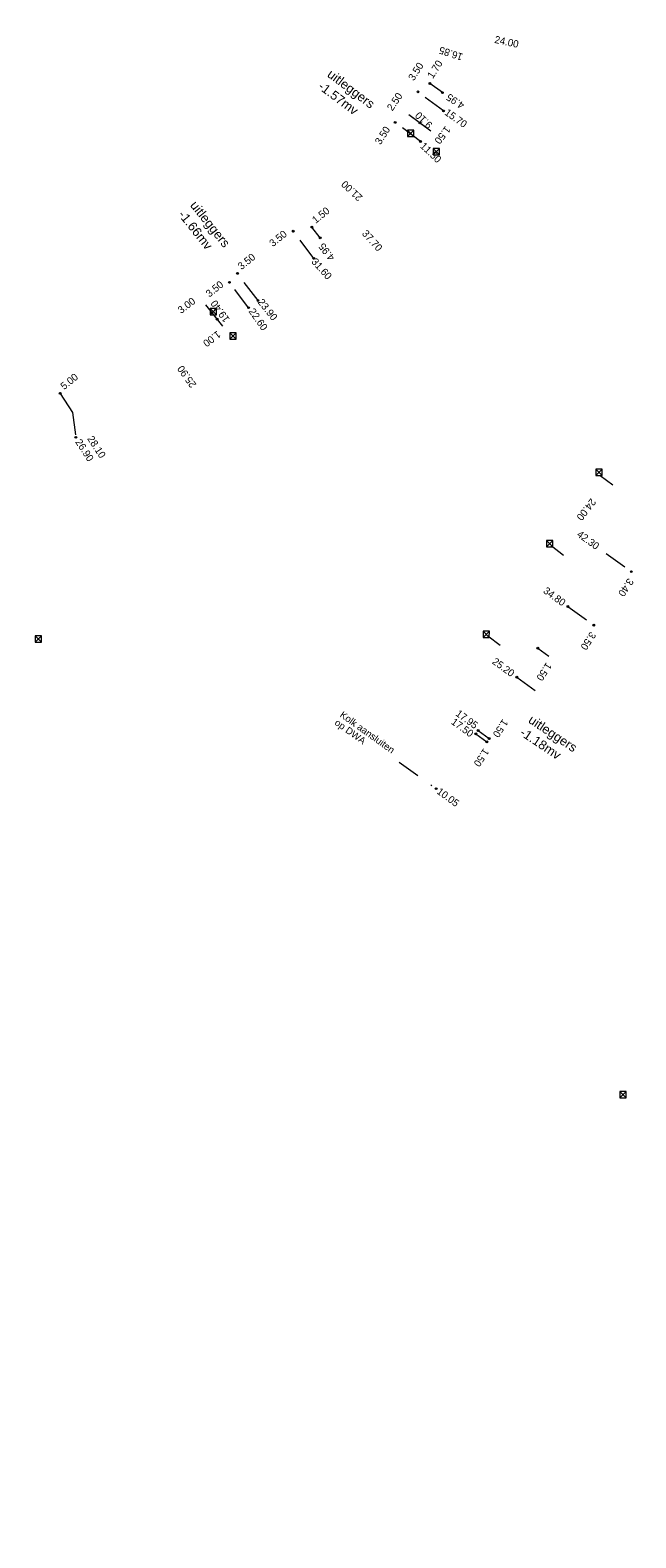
# Model space of a CAD drawing. Header units: inches. Extents: x 0 to 191500, y 0 to 342750.
# Tile 525 of 547: x 189658 to 189725, y 334929 to 335095. Entities that reach past the tile are written whole.
import ezdxf

# ---------------------------------------------------------------- set-up
doc = ezdxf.new("R2010")
doc.units = ezdxf.units.IN
doc.header["$MEASUREMENT"] = 0
for name, pattern in [('RI-HWA_HUISAANSLUITING', [4.8, 3, -1.8]), ('RI-HWA_KOLKAANSLUITING', [4.3, 2.5, -1.8]), ('RI-VWA_HUISAANSLUITING', [6.1, 2.5, -1.8, 0, -1.8])]:
    doc.linetypes.add(name, pattern=pattern)
doc.layers.get('0').update_dxf_attribs({"lineweight": 20})
for name, color, linetype, lineweight in [('ECW', 150, 'Continuous', 20), ('N-WE-RI-HWA-MAATVOERING-T25', 151, 'Continuous', 20), ('N-WE-RI-HWA_HUISAANSLUITING_PP_160-G', 150, 'RI-HWA_HUISAANSLUITING', 20), ('N-WE-RI-HWA_KOLK-S', 150, 'Continuous', 20), ('N-WE-RI-HWA_KOLKAANSLUITING_PP_160-G', 150, 'RI-HWA_KOLKAANSLUITING', 20), ('N-WE-RI-HWA_RIOOLPUT_ONTSTOPPINGSPUT-G', 150, 'Continuous', 20), ('N-WE-RI-INLAAT', 7, 'Continuous', 20), ('N-WE-RI-VWA-MAATVOERING-T25', 30, 'Continuous', 20), ('N-WE-RI-VWA_HUISAANSLUITING_PP_160-G', 20, 'RI-VWA_HUISAANSLUITING', 20), ('N-WE-RI-VWA_RIOOLPUT_ONTSTOPPINGSPUT-G', 30, 'Continuous', 20), ('Tekst algemeen', 7, 'Continuous', 20)]:
    doc.layers.add(name, color=color, linetype=linetype, lineweight=lineweight)
doc.styles.add('arial', font='arial.ttf')
picture_1 = doc.add_image_def('image1.ecw', size_in_pixel=(220000, 285000))

# ---------------------------------------------------------------- blocks, each defined once
blk = doc.blocks.new('A$C2C270354')
h = blk.add_hatch(color=256)
h.dxf.hatch_style = 1
edge = h.paths.add_edge_path()
edge.add_arc((0, 0), 0.1, 0, 360)
blk.add_circle((0, 0), 0.1)

msp = doc.modelspace()

# ---------------------------------------------------------------- linework, layer by layer
at = {"layer": 'N-WE-RI-HWA_HUISAANSLUITING_PP_160-G'}
for points in [[(189703.7279, 335088.02699), (189702.3622, 335089.03935)], [(189703.7279, 335088.02699), (189702.3622, 335089.03935)], [(189702.46159, 335083.79982), (189699.24818, 335086.18184)], [(189690.28066, 335072.05545), (189689.35049, 335073.23222)], [(189690.28066, 335072.05545), (189689.35049, 335073.23222)], [(189679.56455, 335062.31032), (189677.0841, 335065.44838)]]:
    msp.add_lwpolyline(points, dxfattribs=at)
at = {"layer": 'N-WE-RI-HWA_KOLK-S'}
for p, q in [((189699.89822, 335083.91541), (189699.89673, 335083.21895)), ((189699.89673, 335083.21895), (189700.59467, 335083.91391)), ((189699.89673, 335083.21895), (189700.59318, 335083.21746)), ((189700.59318, 335083.21746), (189699.89822, 335083.91541)), ((189700.59467, 335083.91391), (189699.89822, 335083.91541)), ((189700.59318, 335083.21746), (189700.59467, 335083.91391)), ((189702.72582, 335081.87463), (189702.72432, 335081.17818)), ((189702.72432, 335081.17818), (189703.42227, 335081.87314)), ((189703.42078, 335081.17668), (189702.72582, 335081.87463)), ((189703.42227, 335081.87314), (189702.72582, 335081.87463)), ((189703.42078, 335081.17668), (189703.42227, 335081.87314)), ((189702.72432, 335081.17818), (189703.42078, 335081.17668)), ((189678.15846, 335064.2859), (189678.15696, 335063.58945)), ((189678.15696, 335063.58945), (189678.85491, 335064.2844)), ((189678.15696, 335063.58945), (189678.85342, 335063.58795)), ((189678.85342, 335063.58795), (189678.15846, 335064.2859)), ((189678.85491, 335064.2844), (189678.15846, 335064.2859)), ((189678.85342, 335063.58795), (189678.85491, 335064.2844)), ((189680.34224, 335061.58102), (189680.34075, 335060.88457)), ((189680.34075, 335060.88457), (189681.03869, 335061.57952)), ((189680.34075, 335060.88457), (189681.0372, 335060.88307)), ((189681.0372, 335060.88307), (189680.34224, 335061.58102)), ((189681.03869, 335061.57952), (189680.34224, 335061.58102)), ((189681.0372, 335060.88307), (189681.03869, 335061.57952)), ((189720.61212, 335046.58059), (189720.61062, 335045.88413)), ((189720.61062, 335045.88413), (189721.30857, 335046.57909)), ((189720.61062, 335045.88413), (189721.30708, 335045.88264)), ((189721.30708, 335045.88264), (189720.61212, 335046.58059)), ((189721.30857, 335046.57909), (189720.61212, 335046.58059)), ((189721.30708, 335045.88264), (189721.30857, 335046.57909)), ((189715.19394, 335038.73865), (189715.19244, 335038.0422)), ((189715.19244, 335038.0422), (189715.89039, 335038.73716)), ((189715.8889, 335038.04071), (189715.19394, 335038.73865)), ((189715.89039, 335038.73716), (189715.19394, 335038.73865)), ((189715.8889, 335038.04071), (189715.89039, 335038.73716)), ((189715.19244, 335038.0422), (189715.8889, 335038.04071)), ((189708.20125, 335028.76677), (189708.19976, 335028.07032)), ((189708.19976, 335028.07032), (189708.89771, 335028.76528)), ((189708.89621, 335028.06882), (189708.20125, 335028.76677)), ((189708.89771, 335028.76528), (189708.20125, 335028.76677)), ((189708.89621, 335028.06882), (189708.89771, 335028.76528)), ((189658.90599, 335028.24878), (189658.9045, 335027.55233)), ((189658.9045, 335027.55233), (189659.60245, 335028.24729)), ((189658.9045, 335027.55233), (189659.60095, 335027.55083)), ((189659.60095, 335027.55083), (189658.90599, 335028.24878)), ((189659.60245, 335028.24729), (189658.90599, 335028.24878)), ((189659.60095, 335027.55083), (189659.60245, 335028.24729)), ((189708.19976, 335028.07032), (189708.89621, 335028.06882)), ((189723.25113, 334978.10398, 42.147), (189723.24963, 334977.40753, 42.147)), ((189723.24963, 334977.40753, 42.147), (189723.94758, 334978.10249, 42.147)), ((189723.24963, 334977.40753, 42.147), (189723.94608, 334977.40603, 42.147)), ((189723.94608, 334977.40603, 42.147), (189723.25113, 334978.10398, 42.147)), ((189723.94758, 334978.10249, 42.147), (189723.25113, 334978.10398, 42.147)), ((189723.94608, 334977.40603, 42.147), (189723.94758, 334978.10249, 42.147))]:
    msp.add_line(p, q, dxfattribs=at)
at = {"layer": 'N-WE-RI-HWA_KOLKAANSLUITING_PP_160-G'}
for points in [[(189702.46159, 335083.79982), (189699.24818, 335086.18184)], [(189679.56455, 335062.31032), (189677.0841, 335065.44838)], [(189721.11029, 335045.90182), (189722.49014, 335044.85825)], [(189715.68997, 335038.16696), (189717.06983, 335037.12339)], [(189708.72694, 335028.24531), (189710.1068, 335027.20174)], [(189714.22782, 335026.87902), (189715.44286, 335025.99942)]]:
    msp.add_lwpolyline(points, dxfattribs=at)
at = {"layer": 'N-WE-RI-HWA_RIOOLPUT_ONTSTOPPINGSPUT-G'}
for p, q in [((189702.46007, 335089.05989), (189702.26433, 335089.01881)), ((189702.34166, 335089.13722), (189702.38274, 335088.94148)), ((189689.44836, 335073.25276), (189689.25262, 335073.21168)), ((189689.32995, 335073.33009), (189689.37103, 335073.13435))]:
    msp.add_line(p, q, dxfattribs=at)
for centre in [(189702.3622, 335089.03935), (189689.35049, 335073.23222)]:
    msp.add_circle(centre, 0.1, dxfattribs=at)
at = {"layer": 'N-WE-RI-VWA_HUISAANSLUITING_PP_160-G'}
for points in [[(189703.84348, 335086.01114), (189701.04389, 335088.11169)], [(189703.84348, 335086.01114), (189701.04389, 335088.11169)], [(189701.32282, 335082.65164), (189698.52323, 335084.75219)], [(189701.32282, 335082.65164), (189698.52323, 335084.75219)], [(189689.57564, 335069.78908), (189687.31385, 335072.7802)], [(189682.39696, 335064.36077), (189680.28595, 335067.15248)], [(189683.43388, 335065.14486), (189681.17209, 335068.13598)], [(189661.65847, 335054.93027), (189663.01449, 335052.82997)], [(189663.01449, 335052.82997), (189663.37615, 335050.0877)], [(189721.77134, 335037.29933), (189724.52542, 335035.30558)], [(189717.54929, 335031.46715), (189720.38437, 335029.41476)], [(189711.91988, 335023.69092), (189715.15998, 335021.34533)], [(189707.40463, 335017.45373), (189708.61966, 335016.57414)], [(189707.66851, 335017.81825), (189708.88354, 335016.93865)], [(189698.98585, 335014.35104), (189703.03597, 335011.41906)]]:
    msp.add_lwpolyline(points, dxfattribs=at)
for points, elevation in [([(189689.57564, 335069.78908), (189687.31385, 335072.7802)], 41.548), ([(189682.39696, 335064.36077), (189680.28595, 335067.15248)], 41.548), ([(189683.43388, 335065.14486), (189681.17209, 335068.13598)], 41.548), ([(189661.65847, 335054.93027), (189663.01449, 335052.82997)], 41.548), ([(189663.01449, 335052.82997), (189663.37615, 335050.0877)], 42.085), ([(189721.77134, 335037.29933), (189724.52542, 335035.30558)], 41.96983), ([(189717.54929, 335031.46715), (189720.38437, 335029.41476)], 42.181), ([(189711.91988, 335023.69092), (189715.15998, 335021.34533)], 42.181), ([(189707.40463, 335017.45373), (189708.61966, 335016.57414)], 42.181), ([(189707.66851, 335017.81825), (189708.88354, 335016.93865)], 42.181), ([(189698.98585, 335014.35104), (189703.03597, 335011.41906)], 42.181)]:
    msp.add_lwpolyline(points, dxfattribs=dict(at, elevation=elevation))
at = {"layer": 'N-WE-RI-VWA_RIOOLPUT_ONTSTOPPINGSPUT-G'}
for p, q in [((189701.00057, 335088.20182), (189701.08722, 335088.02157)), ((189701.13402, 335088.15502), (189700.95377, 335088.06836)), ((189698.4799, 335084.84232), (189698.56656, 335084.66206)), ((189698.61336, 335084.79552), (189698.4331, 335084.70886)), ((189687.40397, 335072.82353), (189687.22372, 335072.73687)), ((189687.27052, 335072.87032), (189687.35718, 335072.69007)), ((189680.37608, 335067.19581), (189680.19583, 335067.10915)), ((189680.24263, 335067.24261), (189680.32928, 335067.06235)), ((189681.26221, 335068.17931), (189681.08196, 335068.09265)), ((189681.12876, 335068.2261), (189681.21542, 335068.04585)), ((189661.7486, 335054.9736), (189661.56835, 335054.88694)), ((189661.61515, 335055.02039), (189661.7018, 335054.84014)), ((189724.61555, 335035.34891), (189724.4353, 335035.26225)), ((189724.4821, 335035.3957), (189724.56875, 335035.21545)), ((189720.4745, 335029.45809), (189720.29425, 335029.37144)), ((189720.34104, 335029.50489), (189720.4277, 335029.32464)), ((189708.97367, 335016.98198), (189708.79342, 335016.89532)), ((189708.84021, 335017.02878), (189708.92687, 335016.84852)), ((189708.70979, 335016.61747), (189708.52954, 335016.53081)), ((189708.57634, 335016.66427), (189708.66299, 335016.48401))]:
    msp.add_line(p, q, dxfattribs=at)
for centre in [(189701.04389, 335088.11169), (189698.52323, 335084.75219), (189687.31385, 335072.7802), (189680.28595, 335067.15248), (189681.17209, 335068.13598), (189661.65847, 335054.93027), (189724.52542, 335035.30558), (189720.38437, 335029.41476), (189708.88354, 335016.93865), (189708.61966, 335016.57414)]:
    msp.add_circle(centre, 0.1, dxfattribs=at)

# ---------------------------------------------------------------- block references
at = {"layer": 'N-WE-RI-INLAAT', "rotation": 0.06357443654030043}
for p in [(189703.7279, 335088.02699), (189703.84348, 335086.01114), (189701.25656, 335084.69308), (189701.32282, 335082.65164), (189690.28066, 335072.05545), (189689.57564, 335069.78908), (189683.43388, 335065.14486), (189682.39696, 335064.36077), (189678.94444, 335063.09483), (189663.37615, 335050.0877), (189717.54929, 335031.46715), (189714.22782, 335026.87902), (189711.91988, 335023.69092), (189707.40463, 335017.45373), (189707.66851, 335017.81825), (189703.03597, 335011.41906)]:
    msp.add_blockref('A$C2C270354', p, dxfattribs=at)

# ---------------------------------------------------------------- texts
at = {"layer": 'N-WE-RI-HWA-MAATVOERING-T25', "char_height": 0.8, "attachment_point": 1}
for s, insert, width, rotation in [('1.70', (189702.00436, 335089.94004, -41.115), 5.1756488, 57.3838594), ('1.70', (189702.00436, 335089.94004, -41.115), 5.176, 57.3838594), ('16.85', (189705.80602, 335091.51698, -41.493), 5.1756488, 161.6083975), ('16.85', (189705.80602, 335091.51698, -41.493), 5.176, 161.6083975), ('2.50', (189697.55871, 335086.39511, 41.427), 5.1756488, 55.9598477), ('2.50', (189697.55871, 335086.39511, 41.427), 5.176, 55.9598477), ('4.95', (189705.79574, 335086.15882, -41.493), 5.1756488, 146.4077714), ('4.95', (189705.79574, 335086.15882, -41.493), 5.176, 146.4077714), ('9.10', (189702.15566, 335083.98209, -41.493), 5.1756488, 136.7288007), ('9.10', (189702.15566, 335083.98209, -41.493), 5.176, 136.7288007), ('1.50', (189704.70717, 335083.92792, 41.427), 5.1756488, 232.3109024), ('1.50', (189704.70717, 335083.92792, 41.427), 5.176, 232.3109024), ('21.00', (189694.46253, 335075.99954, -41.493), 5.1756488, 136.7288007), ('21.00', (189694.46253, 335075.99954, -41.493), 5.176, 136.7288007), ('1.50', (189689.28041, 335074.20382, -41.115), 5.1756488, 38.6506115), ('1.50', (189689.28041, 335074.20382, -41.115), 5.176, 38.6506115), ('4.95', (189691.29586, 335069.41908, 0.477), 5.1756488, 127.3299854), ('4.95', (189691.29586, 335069.41908, 0.477), 5.176, 127.3299854), ('3.00', (189674.48584, 335064.29566), 5.1756488, 37.2011792), ('3.00', (189674.48584, 335064.29566), 5.176, 37.2011792), ('19.40', (189679.70655, 335062.63765, 0.477), 5.1756488, 125.6094142), ('19.40', (189679.70655, 335062.63765, 0.477), 5.176, 125.6094142), ('1.00', (189679.43585, 335061.23954), 5.1756488, 217.2011792), ('1.00', (189679.43585, 335061.23954), 5.176, 217.2011792), ('25.90', (189676.03962, 335055.44202, 0.477), 5.1756488, 125.6094142), ('25.90', (189676.03962, 335055.44202, 0.477), 5.176, 125.6094142), ('24.00', (189720.71842, 335042.94623, 0.477), 5.1756488, 231.9183425), ('24.00', (189720.71842, 335042.94623, 0.477), 5.176, 231.9183425)]:
    msp.add_mtext(s, dxfattribs=dict(at, insert=insert, width=width, rotation=rotation))
at = {"layer": 'N-WE-RI-VWA-MAATVOERING-T25', "char_height": 0.8, "attachment_point": 1}
for s, insert, width, rotation in [('24.00', (189709.57498, 335094.29663, 0.477), 5.1756488, 347.8211788), ('24.00', (189709.57498, 335094.29663, 0.477), 5.176, 347.8211788), ('3.50', (189699.90396, 335089.69987, -41.115), 5.1756488, 57.3838594), ('3.50', (189699.90396, 335089.69987, -41.115), 5.176, 57.3838594), ('15.70', (189704.35935, 335086.31964, 0.477), 5.1756488, 324.5115184), ('15.70', (189704.35935, 335086.31964, 0.477), 5.176, 324.5115184), ('3.50', (189696.23478, 335082.66132, -41.115), 5.1756488, 57.3838594), ('3.50', (189696.23478, 335082.66132, -41.115), 5.176, 57.3838594), ('11.50', (189701.76533, 335082.64765, 0.477), 5.1756488, 316.3555549), ('11.50', (189701.76533, 335082.64765, 0.477), 5.176, 316.3555549), ('3.50', (189684.57434, 335071.64181, 0.433), 5.1756488, 38.6506115), ('3.50', (189684.57434, 335071.64181, 0.433), 5.176, 38.6506115), ('37.70', (189695.41309, 335073.01297, 0.477), 5.1756488, 311.8862949), ('37.70', (189695.41309, 335073.01297, 0.477), 5.176, 311.8862949), ('3.50', (189681.102, 335069.10758, 0.433), 5.1756488, 38.6506115), ('3.50', (189681.102, 335069.10758, 0.433), 5.176, 38.6506115), ('31.60', (189689.84969, 335069.90352, 0.477), 5.1756488, 311.8862949), ('31.60', (189689.84969, 335069.90352, 0.477), 5.176, 311.8862949), ('3.50', (189677.58436, 335066.08348, -41.115), 5.1756488, 38.6506115), ('3.50', (189677.58436, 335066.08348, -41.115), 5.176, 38.6506115), ('23.90', (189683.97058, 335065.44829, 0.477), 5.1756488, 308.6776774), ('23.90', (189683.97058, 335065.44829, 0.477), 5.176, 308.6776774), ('22.60', (189683.02131, 335064.40455, 0.477), 5.1756488, 305.0463978), ('22.60', (189683.02131, 335064.40455, 0.477), 5.176, 305.0463978), ('5.00', (189661.58839, 335055.90186, 0.433), 5.1756488, 38.6506115), ('5.00', (189661.58839, 335055.90186, 0.433), 5.176, 38.6506115), ('28.10', (189665.26571, 335050.38073, 0.477), 5.1756488, 303.1932191), ('28.10', (189665.26571, 335050.38073, 0.477), 5.176, 303.1932191), ('26.90', (189663.94038, 335050.01805, 0.477), 5.1756488, 303.1932191), ('26.90', (189663.94038, 335050.01805, 0.477), 5.176, 303.1932191), ('42.30', (189718.9315, 335039.89814, 42.069), 5.1756488, 323.8610371), ('42.30', (189718.9315, 335039.89814, 42.069), 5.176, 323.8610371), ('34.80', (189715.22755, 335033.68703, 42.069), 5.1756488, 323.8610371), ('34.80', (189715.22755, 335033.68703, 42.069), 5.176, 323.8610371), ('3.40', (189724.84647, 335034.21327, 0.85483), 5.1756488, 236.6836878), ('3.40', (189724.84647, 335034.21327, 0.85483), 5.176, 236.6836878), ('3.50', (189720.70542, 335028.32246, 1.066), 5.1756488, 236.6836878), ('3.50', (189720.70542, 335028.32246, 1.066), 5.176, 236.6836878), ('25.20', (189709.60159, 335025.89781, -0.112), 5.1756488, 323.8610371), ('25.20', (189709.60159, 335025.89781, -0.112), 5.176, 323.8610371), ('1.50', (189715.84499, 335024.93123, 1.066), 5.1756488, 236.6836878), ('1.50', (189715.84499, 335024.93123, 1.066), 5.176, 236.6836878), ('17.50', (189705.09165, 335019.26152, 42.069), 5.1756488, 323.8610371), ('17.50', (189705.09165, 335019.26152, 42.069), 5.176, 323.8610371), ('17.95', (189705.58472, 335020.1727, 42.069), 5.1756488, 323.8610371), ('17.95', (189705.58472, 335020.1727, 42.069), 5.176, 323.8610371), ('1.50', (189711.04189, 335018.69973, 1.066), 5.1756488, 236.6836878), ('1.50', (189711.04189, 335018.69973, 1.066), 5.176, 236.6836878), ('1.50', (189708.94071, 335015.48184, 1.066), 5.1756488, 236.6836878), ('1.50', (189708.94071, 335015.48184, 1.066), 5.176, 236.6836878), ('10.05', (189703.50853, 335011.59598, 42.069), 5.1756488, 323.8610371), ('10.05', (189703.50853, 335011.59598, 42.069), 5.176, 323.8610371)]:
    msp.add_mtext(s, dxfattribs=dict(at, insert=insert, width=width, rotation=rotation))
at = {"layer": 'Tekst algemeen', "style": 'arial'}
for s, p in [('op DWA ', (189691.79168, 335018.53169, -82.024)), ('Kolk aansluiten  ', (189692.36697, 335019.38921, -82.024))]:
    msp.add_text(s, height=0.75, rotation=324.3915102, dxfattribs=at).set_placement(p)
at = {"layer": 'Tekst algemeen', "char_height": 1, "width": 11.8386661, "attachment_point": 1, "style": 'arial'}
for s, insert, rotation in [('uitleggers\\P-1.57mv ', (189691.56758, 335090.66663), 322.9711249), ('uitleggers\\P-1.66mv ', (189676.67698, 335076.24036), 308.5429164), ('uitleggers\\P-1.18mv ', (189713.64966, 335019.58731), 326.2540728)]:
    msp.add_mtext(s, dxfattribs=dict(at, insert=insert, rotation=rotation))

# ---------------------------------------------------------------- pictures from other files: only their frames are drawn
at = {"layer": 'ECW'}
image = msp.add_image(picture_1, insert=(180500, 328500), size_in_units=(11000, 14250), dxfattribs=at)
image.dxf.flags = 7

doc.saveas('drawing.dxf')
